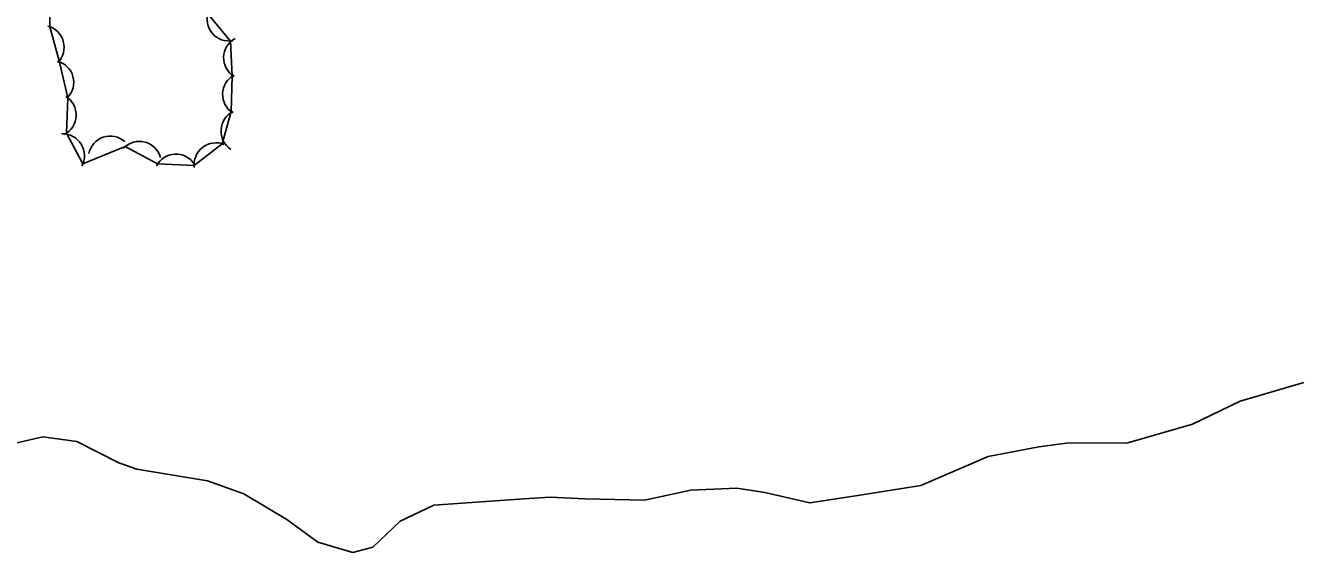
# Model space of a CAD drawing. Extents: x 646142 to 649934, y 5874075 to 5876351.
# Drawn here: x 646241.3 to 646416.2, y 5875464.8 to 5875536.9 of the extents above; entities that cross this region are included whole.
import ezdxf

# ---------------------------------------------------------------- set-up
doc = ezdxf.new("R2010")
doc.units = 0
doc.layers.add('Niveau 2', color=7, linetype='Continuous')
doc.layers.add('Niveau 44', color=7, linetype='Continuous')

msp = doc.modelspace()

# ---------------------------------------------------------------- linework, layer by layer
at = {"layer": 'Niveau 2'}
msp.add_lwpolyline([(646416.5, 5875488.03), (646407.79, 5875485.48), (646401.24, 5875482.36), (646392.4, 5875479.79), (646383.97, 5875479.72), (646380.16, 5875479.26), (646373.23, 5875477.91), (646364.02, 5875473.95), (646355.39, 5875472.57), (646348.77, 5875471.55), (646342.62, 5875472.98), (646338.8, 5875473.57), (646332.5, 5875473.29), (646326.14, 5875471.94), (646317.97, 5875472.14), (646313.19, 5875472.33), (646309.57, 5875472.13), (646297.24, 5875471.24), (646292.63, 5875469.05), (646288.88, 5875465.51), (646286.15, 5875464.78), (646281.34, 5875466.19), (646277.09, 5875469.3), (646271.21, 5875472.81), (646266.24, 5875474.58), (646256.53, 5875476.19), (646254.08, 5875477.05), (646248.33, 5875479.98), (646243.67, 5875480.6), (646239.31, 5875479.61)], dxfattribs=at)
at = {"layer": 'Niveau 44'}
for points in [[(646244.62, 5875536.77), (646244.6, 5875542.01)], [(646266.26, 5875538.53), (646269.39, 5875534.81), (646269.59, 5875529.99), (646269.46, 5875525.14), (646268.22, 5875520.75), (646264.38, 5875517.78), (646259.39, 5875517.97), (646254.96, 5875520.36), (646249.13, 5875517.97), (646246.9, 5875522.17), (646247.08, 5875527.02), (646245.91, 5875532.09), (646244.62, 5875536.77)]]:
    msp.add_lwpolyline(points, dxfattribs=at)
for centre, start, end in [((646269.17, 5875537.8), 160.0811, 280.0591), ((646243.57, 5875533.96), 315.3681, 75.346), ((646271.43, 5875532.51), 118.4153, 238.3933), ((646244.89, 5875529.14), 315.3681, 75.346), ((646271.29, 5875527.51), 118.4153, 238.3933), ((646245.23, 5875524.66), 297.8751, 57.8531), ((646271.07, 5875522.47), 116.5166, 236.4946), ((646246.36, 5875519.11), 331.6508, 91.6287), ((646252.89, 5875518.79), 48.4291, 168.407), ((646256.88, 5875518.06), 15.8853, 135.8633), ((646267.38, 5875517.87), 67.6984, 187.6764), ((646261.9, 5875516.33), 33.0037, 152.9816)]:
    msp.add_arc(centre, 3, start, end, dxfattribs=at)

doc.saveas('drawing.dxf')
